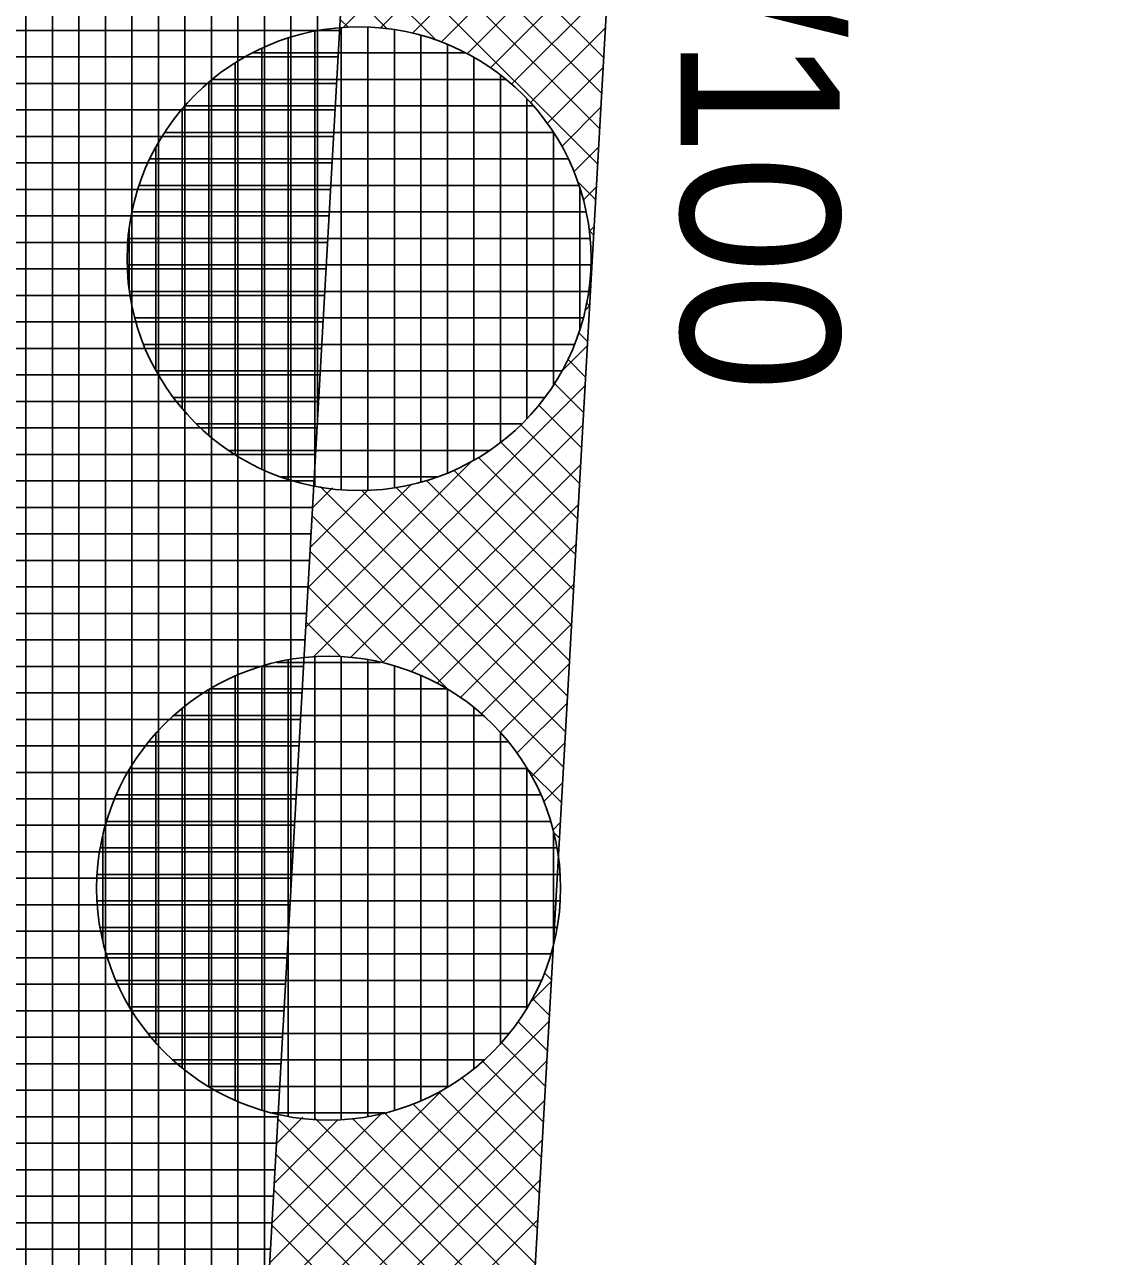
# Model space of a CAD drawing. Extents: x -565346 to -564154, y -1097386 to -1095620.
# Drawn here: x -564268.4 to -564260.14, y -1096784.44 to -1096775.15 of the extents above; entities that cross this region are included whole.
import ezdxf

# ---------------------------------------------------------------- set-up
doc = ezdxf.new("R2010")
doc.units = 0
for name, color, linetype in [('Vrstva 13', 7, 'Continuous'), ('Vrstva 40', 7, 'Continuous'), ('Vrstva 41', 7, 'Continuous'), ('Vrstva 42', 7, 'Continuous'), ('Vrstva 43', 7, 'Continuous'), ('Vrstva 44', 7, 'Continuous')]:
    doc.layers.add(name, color=color, linetype=linetype)

msp = doc.modelspace()

# ---------------------------------------------------------------- linework, layer by layer
at = {"layer": 'Vrstva 13'}
msp.add_line((-564269.4, -1096869.98), (-564261.08, -1096723.43), dxfattribs=at)
at = {"layer": 'Vrstva 41'}
msp.add_lwpolyline([(-564261.2736, -1096726.8397), (-564263.271, -1096726.726), (-564271.397, -1096869.867), (-564273.472, -1096906.437), (-564271.4751, -1096906.5503), (-564269.4, -1096869.98)], close=True, dxfattribs=at)
at = {"layer": 'Vrstva 42'}
for p, q in [((-564263.8983, -1096773.0715), (-564265.9975, -1096775.1707)), ((-564263.9153, -1096773.3714), (-564265.7165, -1096775.1726)), ((-564263.9323, -1096773.6713), (-564265.4731, -1096775.212)), ((-564265.7096, -1096774.0013), (-564264.0455, -1096775.6654)), ((-564265.443, -1096773.985), (-564264.0303, -1096775.3977)), ((-564263.9493, -1096773.9711), (-564265.2571, -1096775.2789)), ((-564265.9568, -1096774.037), (-564264.0607, -1096775.933)), ((-564263.9664, -1096774.271), (-564265.0615, -1096775.3662)), ((-564265.972, -1096774.3046), (-564264.0759, -1096776.2007)), ((-564265.9872, -1096774.5723), (-564265.295, -1096775.2644)), ((-564263.9834, -1096774.5709), (-564264.8847, -1096775.4722)), ((-564266.0024, -1096774.8399), (-564265.6641, -1096775.1782)), ((-564264.0004, -1096774.8707), (-564264.7254, -1096775.5957)), ((-564266.0176, -1096775.1076), (-564265.9566, -1096775.1685)), ((-564264.0174, -1096775.1706), (-564264.5819, -1096775.7351)), ((-564264.0345, -1096775.4705), (-564264.4545, -1096775.8905)), ((-564264.0515, -1096775.7703), (-564264.3452, -1096776.0641)), ((-564264.0685, -1096776.0702), (-564264.2544, -1096776.2561)), ((-564264.2244, -1096776.335), (-564264.0911, -1096776.4683)), ((-564264.0855, -1096776.3701), (-564264.1841, -1096776.4686)), ((-564264.1382, -1096776.7041), (-564264.1063, -1096776.736)), ((-564264.1026, -1096776.6699), (-564264.138, -1096776.7053)), ((-564264.1196, -1096776.9698), (-564264.1275, -1096776.9777)), ((-564264.1285, -1096776.9966), (-564264.1215, -1096777.0036)), ((-564264.1577, -1096777.2503), (-564264.1367, -1096777.2713)), ((-564264.1366, -1096777.2697), (-564264.1683, -1096777.3014)), ((-564264.2171, -1096777.4737), (-564264.1519, -1096777.5389)), ((-564264.1536, -1096777.5695), (-564264.3423, -1096777.7582)), ((-564264.2995, -1096777.6741), (-564264.1671, -1096777.8066)), ((-564264.1707, -1096777.8694), (-564266.2217, -1096779.9204)), ((-564264.4011, -1096777.8554), (-564264.1823, -1096778.0742)), ((-564264.5202, -1096778.0191), (-564264.1975, -1096778.3419)), ((-564264.1877, -1096778.1693), (-564265.9413, -1096779.9229)), ((-564264.6556, -1096778.1666), (-564264.2127, -1096778.6095)), ((-564264.8065, -1096778.2985), (-564264.2279, -1096778.8772)), ((-564265.0298, -1096778.4457), (-564266.2779, -1096779.6938)), ((-564264.2047, -1096778.4691), (-564265.6988, -1096779.9632)), ((-564264.9741, -1096778.4138), (-564264.2431, -1096779.1448)), ((-564265.1592, -1096778.5116), (-564264.2583, -1096779.4125)), ((-564265.4866, -1096778.6197), (-564266.2609, -1096779.394)), ((-564266.0756, -1096778.643), (-564266.2269, -1096778.7942)), ((-564266.1689, -1096778.6332), (-564264.319, -1096780.4831)), ((-564265.597, -1096778.6395), (-564264.2886, -1096779.9478)), ((-564265.3665, -1096778.5871), (-564264.2735, -1096779.6801)), ((-564265.8103, -1096778.6605), (-564266.2439, -1096779.0941)), ((-564265.8562, -1096778.663), (-564264.3038, -1096780.2154)), ((-564264.2217, -1096778.769), (-564265.4831, -1096780.0304)), ((-564266.2303, -1096778.8546), (-564264.3342, -1096780.7507)), ((-564266.2455, -1096779.1223), (-564265.2027, -1096780.1651)), ((-564264.2388, -1096779.0689), (-564265.2879, -1096780.118)), ((-564266.2607, -1096779.3899), (-564265.6832, -1096779.9674)), ((-564264.2558, -1096779.3687), (-564265.1114, -1096780.2244)), ((-564266.2759, -1096779.6576), (-564266.0146, -1096779.9189)), ((-564264.2728, -1096779.6686), (-564264.9524, -1096780.3482)), ((-564264.2898, -1096779.9685), (-564264.8092, -1096780.4878)), ((-564264.3068, -1096780.2683), (-564264.6823, -1096780.6438)), ((-564264.3239, -1096780.5682), (-564264.5734, -1096780.8177)), ((-564264.6051, -1096780.7627), (-564264.3494, -1096781.0183)), ((-564264.3409, -1096780.8681), (-564264.4829, -1096781.0101)), ((-564264.3579, -1096781.1679), (-564264.4129, -1096781.2229)), ((-564264.4074, -1096781.2432), (-564264.3646, -1096781.286)), ((-564264.426, -1096782.3674), (-564264.578, -1096782.5194)), ((-564264.4777, -1096782.3043), (-564264.4254, -1096782.3566)), ((-564264.567, -1096782.4978), (-564264.4406, -1096782.6242)), ((-564264.443, -1096782.6673), (-564266.4224, -1096784.6466)), ((-564264.6749, -1096782.6728), (-564264.4558, -1096782.8919)), ((-564264.8002, -1096782.8303), (-564264.471, -1096783.1595)), ((-564264.4601, -1096782.9671), (-564266.1528, -1096784.6599)), ((-564264.942, -1096782.9714), (-564264.4862, -1096783.4272)), ((-564265.1, -1096783.0962), (-564264.5014, -1096783.6948)), ((-564265.2486, -1096783.19), (-564266.5503, -1096784.4917)), ((-564265.2754, -1096783.2036), (-564264.5166, -1096783.9625)), ((-564264.4771, -1096783.267), (-564265.9172, -1096784.7072)), ((-564265.4695, -1096783.2924), (-564264.5318, -1096784.2301)), ((-564265.7091, -1096783.3676), (-564266.5333, -1096784.1918)), ((-564266.3006, -1096783.3935), (-564266.4992, -1096783.5921)), ((-564265.6839, -1096783.3608), (-564264.547, -1096784.4978)), ((-564266.0345, -1096783.4102), (-564266.5163, -1096783.892)), ((-564266.4886, -1096783.4047), (-564264.5925, -1096785.3007)), ((-564266.2072, -1096783.4032), (-564264.5774, -1096785.0331)), ((-564265.9234, -1096783.4041), (-564264.5622, -1096784.7654)), ((-564264.4941, -1096783.5669), (-564265.7057, -1096784.7784)), ((-564266.5038, -1096783.6723), (-564264.6077, -1096785.5684)), ((-564266.519, -1096783.94), (-564265.6651, -1096784.7938)), ((-564264.5111, -1096783.8667), (-564265.5145, -1096784.8701)), ((-564266.5342, -1096784.2076), (-564266.0689, -1096784.6729)), ((-564264.5282, -1096784.1666), (-564265.342, -1096784.9804))]:
    msp.add_line(p, q, dxfattribs=at)
at = {"layer": 'Vrstva 43'}
for p, q in [((-564266.19, -1096778.15), (-564266.19, -1096645.857)), ((-564266.39, -1096781.6734), (-564266.39, -1096649.3803)), ((-564266.59, -1096785.1968), (-564266.59, -1096652.9036)), ((-564266.79, -1096788.7202), (-564266.79, -1096656.4269)), ((-564266.99, -1096792.2436), (-564266.99, -1096659.9501)), ((-564267.19, -1096795.767), (-564267.19, -1096663.4734)), ((-564267.39, -1096799.2904), (-564267.39, -1096666.9967)), ((-564267.59, -1096802.8138), (-564267.59, -1096670.52)), ((-564267.79, -1096806.3372), (-564267.79, -1096674.0432)), ((-564267.99, -1096809.8606), (-564267.99, -1096677.5665)), ((-564268.19, -1096813.384), (-564268.19, -1096681.0898)), ((-564268.39, -1096816.9074), (-564268.39, -1096684.613)), ((-564273.0338, -1096775.19), (-564266.022, -1096775.19)), ((-564273.0452, -1096775.39), (-564266.0333, -1096775.39)), ((-564273.0565, -1096775.59), (-564266.0447, -1096775.59)), ((-564273.0679, -1096775.79), (-564266.056, -1096775.79)), ((-564273.0792, -1096775.99), (-564266.0674, -1096775.99)), ((-564273.0906, -1096776.19), (-564266.0787, -1096776.19)), ((-564273.1019, -1096776.39), (-564266.0901, -1096776.39)), ((-564273.1133, -1096776.59), (-564266.1014, -1096776.59)), ((-564273.1246, -1096776.79), (-564266.1128, -1096776.79)), ((-564273.136, -1096776.99), (-564266.1242, -1096776.99)), ((-564273.1473, -1096777.19), (-564266.1355, -1096777.19)), ((-564273.1587, -1096777.39), (-564266.1469, -1096777.39)), ((-564273.17, -1096777.59), (-564266.1582, -1096777.59)), ((-564273.1814, -1096777.79), (-564266.1696, -1096777.79)), ((-564273.1928, -1096777.99), (-564266.1809, -1096777.99)), ((-564273.2041, -1096778.19), (-564266.1923, -1096778.19)), ((-564273.2155, -1096778.39), (-564266.2036, -1096778.39)), ((-564273.2268, -1096778.59), (-564266.215, -1096778.59)), ((-564273.2382, -1096778.79), (-564266.2263, -1096778.79)), ((-564273.2495, -1096778.99), (-564266.2377, -1096778.99)), ((-564273.2609, -1096779.19), (-564266.249, -1096779.19)), ((-564273.2722, -1096779.39), (-564266.2604, -1096779.39)), ((-564273.2836, -1096779.59), (-564266.2717, -1096779.59)), ((-564273.2949, -1096779.79), (-564266.2831, -1096779.79)), ((-564273.3063, -1096779.99), (-564266.2944, -1096779.99)), ((-564273.3176, -1096780.19), (-564266.3058, -1096780.19)), ((-564273.329, -1096780.39), (-564266.3171, -1096780.39)), ((-564273.3404, -1096780.59), (-564266.3285, -1096780.59)), ((-564273.3517, -1096780.79), (-564266.3399, -1096780.79)), ((-564273.3631, -1096780.99), (-564266.3512, -1096780.99)), ((-564273.3744, -1096781.19), (-564266.3626, -1096781.19)), ((-564273.3858, -1096781.39), (-564266.3739, -1096781.39)), ((-564273.3971, -1096781.59), (-564266.3853, -1096781.59)), ((-564273.4085, -1096781.79), (-564266.3966, -1096781.79)), ((-564273.4198, -1096781.99), (-564266.408, -1096781.99)), ((-564273.4312, -1096782.19), (-564266.4193, -1096782.19)), ((-564273.4425, -1096782.39), (-564266.4307, -1096782.39)), ((-564273.4539, -1096782.59), (-564266.442, -1096782.59)), ((-564273.4652, -1096782.79), (-564266.4534, -1096782.79)), ((-564273.4766, -1096782.99), (-564266.4647, -1096782.99)), ((-564273.488, -1096783.19), (-564266.4761, -1096783.19)), ((-564273.4993, -1096783.39), (-564266.4874, -1096783.39)), ((-564273.5107, -1096783.59), (-564266.4988, -1096783.59)), ((-564273.522, -1096783.79), (-564266.5101, -1096783.79)), ((-564273.5334, -1096783.99), (-564266.5215, -1096783.99)), ((-564273.5447, -1096784.19), (-564266.5328, -1096784.19)), ((-564273.5561, -1096784.39), (-564266.5442, -1096784.39))]:
    msp.add_line(p, q, dxfattribs=at)
msp.add_lwpolyline([(-564272.8992, -1096931.5097), (-564271.4751, -1096906.5503), (-564273.472, -1096906.437), (-564263.271, -1096726.726), (-564261.2736, -1096726.8397), (-564260.1405, -1096706.8718)], dxfattribs=at)
at = {"layer": 'Vrstva 44'}
for p, q in [((-564266.21, -1096775.1971), (-564266.21, -1096778.6301)), ((-564266.01, -1096775.1695), (-564266.01, -1096778.6568)), ((-564265.81, -1096775.1667), (-564265.81, -1096778.661)), ((-564265.61, -1096775.1863), (-564265.61, -1096778.6428)), ((-564266.41, -1096775.2493), (-564266.41, -1096778.579)), ((-564265.41, -1096775.229), (-564265.41, -1096778.5999)), ((-564265.21, -1096775.2962), (-564265.21, -1096778.5301)), ((-564266.679, -1096775.36), (-564265.0737, -1096775.36)), ((-564266.61, -1096775.3272), (-564266.61, -1096778.5005)), ((-564265.01, -1096775.3952), (-564265.01, -1096778.4327)), ((-564266.81, -1096775.4342), (-564266.81, -1096778.393)), ((-564267.01, -1096775.5835), (-564267.01, -1096778.2445)), ((-564266.9822, -1096775.56), (-564264.7678, -1096775.56)), ((-564264.81, -1096775.5283), (-564264.81, -1096778.3004)), ((-564267.1914, -1096775.76), (-564264.5626, -1096775.76)), ((-564264.61, -1096775.7085), (-564264.61, -1096778.1198)), ((-564267.21, -1096775.7832), (-564267.21, -1096778.0461)), ((-564267.3409, -1096775.96), (-564264.4108, -1096775.96)), ((-564264.41, -1096775.9613), (-564264.41, -1096777.8663)), ((-564267.41, -1096776.0751), (-564267.41, -1096777.754)), ((-564267.4547, -1096776.16), (-564264.299, -1096776.16)), ((-564267.5348, -1096776.36), (-564264.2169, -1096776.36)), ((-564264.21, -1096776.3797), (-564264.21, -1096777.4425)), ((-564267.588, -1096776.56), (-564264.1634, -1096776.56)), ((-564267.61, -1096776.6864), (-564267.61, -1096777.1511)), ((-564267.6176, -1096776.76), (-564264.1348, -1096776.76)), ((-564267.6245, -1096776.96), (-564264.1288, -1096776.96)), ((-564267.6084, -1096777.16), (-564264.1451, -1096777.16)), ((-564267.5667, -1096777.36), (-564264.1842, -1096777.36)), ((-564267.5004, -1096777.56), (-564264.2514, -1096777.56)), ((-564267.4069, -1096777.76), (-564264.3465, -1096777.76)), ((-564267.2771, -1096777.96), (-564264.4734, -1096777.96)), ((-564267.1036, -1096778.16), (-564264.6502, -1096778.16)), ((-564266.8592, -1096778.36), (-564264.8941, -1096778.36)), ((-564266.4646, -1096778.56), (-564265.2841, -1096778.56)), ((-564266.41, -1096779.9408), (-564266.41, -1096783.3853)), ((-564266.21, -1096779.9185), (-564266.21, -1096783.4091)), ((-564266.01, -1096779.9186), (-564266.01, -1096783.4104)), ((-564265.81, -1096779.941), (-564265.81, -1096783.3882)), ((-564266.61, -1096779.9895), (-564266.61, -1096783.3393)), ((-564266.4957, -1096779.96), (-564265.7132, -1096779.96)), ((-564265.61, -1096779.9867), (-564265.61, -1096783.3405)), ((-564266.81, -1096780.0641), (-564266.81, -1096783.2641)), ((-564265.41, -1096780.0593), (-564265.41, -1096783.2675)), ((-564267.01, -1096780.167), (-564267.01, -1096783.1603)), ((-564266.9976, -1096780.16), (-564265.215, -1096780.16)), ((-564265.21, -1096780.163), (-564265.21, -1096783.1666)), ((-564267.21, -1096780.3084), (-564267.21, -1096783.0204)), ((-564265.01, -1096780.3002), (-564265.01, -1096783.026)), ((-564267.2709, -1096780.36), (-564264.9417, -1096780.36)), ((-564267.41, -1096780.4977), (-564267.41, -1096782.829)), ((-564264.81, -1096780.4907), (-564264.81, -1096782.8399)), ((-564267.4612, -1096780.56), (-564264.7492, -1096780.56)), ((-564267.61, -1096780.77), (-564267.61, -1096782.5562)), ((-564267.6034, -1096780.76), (-564264.6097, -1096780.76)), ((-564264.61, -1096780.7594), (-564264.61, -1096782.572)), ((-564267.7064, -1096780.96), (-564264.5041, -1096780.96)), ((-564267.7796, -1096781.16), (-564264.4314, -1096781.16)), ((-564264.41, -1096781.2387), (-564264.41, -1096782.0921)), ((-564267.81, -1096781.2718), (-564267.81, -1096782.0608)), ((-564267.8277, -1096781.36), (-564264.3845, -1096781.36)), ((-564267.8524, -1096781.56), (-564264.3608, -1096781.56)), ((-564267.8522, -1096781.76), (-564264.3595, -1096781.76)), ((-564267.8288, -1096781.96), (-564264.3815, -1096781.96)), ((-564267.7821, -1096782.16), (-564264.4293, -1096782.16)), ((-564267.7104, -1096782.36), (-564264.5024, -1096782.36)), ((-564267.6076, -1096782.56), (-564264.6035, -1096782.56)), ((-564267.4678, -1096782.76), (-564264.744, -1096782.76)), ((-564267.2793, -1096782.96), (-564264.9299, -1096782.96)), ((-564267.0105, -1096783.16), (-564265.1979, -1096783.16)), ((-564266.5332, -1096783.36), (-564265.6781, -1096783.36))]:
    msp.add_line(p, q, dxfattribs=at)
for centre in [(-564265.8762, -1096776.9139), (-564266.1059, -1096781.664)]:
    msp.add_circle(centre, 1.75, dxfattribs=at)

# ---------------------------------------------------------------- texts
at = {"layer": 'Vrstva 40'}
msp.add_text('14/100', height=1.2, rotation=270, dxfattribs=at).set_placement((-564263.45, -1096773.01))

doc.saveas('drawing.dxf')
